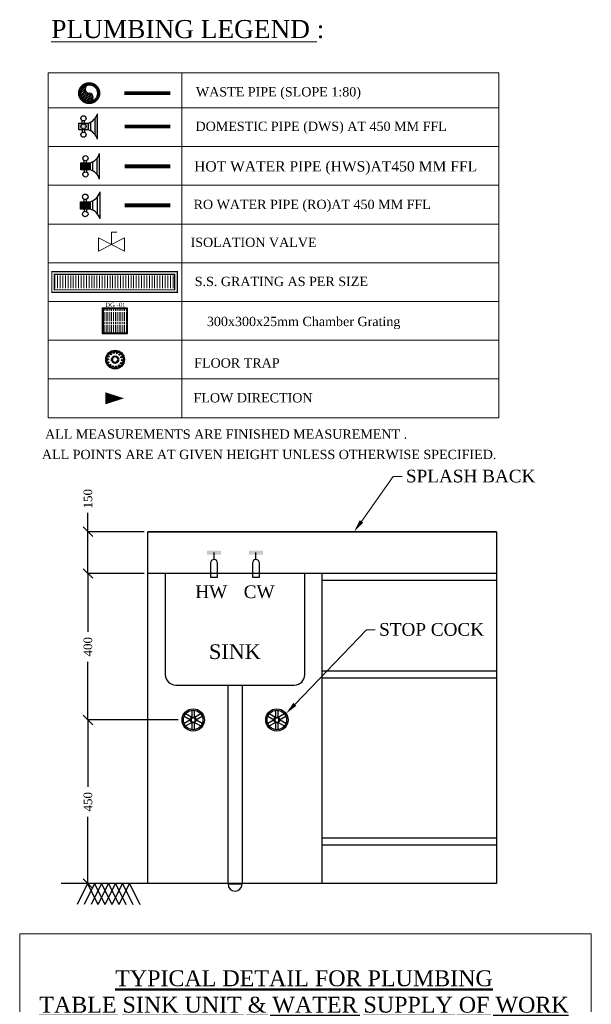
# Model space of a CAD drawing. Extents: x 3940905 to 4145695, y 925352 to 1109797.
# Tile 897 of 1056: x 4111100 to 4133506, y 1014600 to 1053207. Entities that reach past the tile are written whole.
import ezdxf
from ezdxf import colors
from ezdxf.entities.mleader import LeaderData, LeaderLine
from ezdxf.math import Vec2, Vec3

# ---------------------------------------------------------------- set-up
doc = ezdxf.new("R2010")
doc.units = 0
doc.header["$LTSCALE"] = 750
doc.header["$MEASUREMENT"] = 0
doc.header["$PDMODE"] = 35
doc.header["$PDSIZE"] = 150
doc.layers.get('0').update_dxf_attribs({"linetype": 'CONTINUOUS', "lineweight": 0})
doc.layers.get('Defpoints').update_dxf_attribs({"linetype": 'CONTINUOUS'})
for name, color, linetype, lineweight in [('CKD - Kit Text', 171, 'CONTINUOUS', 13), ('CKD Equipments', 252, 'CONTINUOUS', 0), ('CKD-Text', 7, 'CONTINUOUS', 0)]:
    doc.layers.add(name, color=color, linetype=linetype, lineweight=lineweight)
for name, color, linetype in [('CKD Plumbing', 6, 'CONTINUOUS'), ('CKD-Floor Trap', 1, 'CONTINUOUS'), ('CKD-Plumbing', 6, 'CONTINUOUS'), ('CKD_Grating', 7, 'CONTINUOUS'), ('Drain Grating', 4, 'CONTINUOUS'), ('xKAM-B3-01-Kitchen$0$A-FURN', 8, 'CONTINUOUS')]:
    doc.layers.add(name, color=color, linetype=linetype)
doc.styles.add('CKD_Dimension Text', font='BOOKOS.TTF')
doc.dimstyles.new('CKD-Dimensions', dxfattribs={"dimscale": 1.5, "dimtxt": 45, "dimasz": 50, "dimexe": 0, "dimexo": 20, "dimgap": 20, "dimtad": 0, "dimdec": 0, "dimzin": 4, "dimdsep": 46, "dimtxsty": 'CKD_Dimension Text', "dimblk": 'OBLIQUE', "dimcen": 12, "dimclrd": 150, "dimclre": 150, "dimclrt": 7, "dimazin": 2, "dimtfac": 1, "dimtdec": 0, "dimtofl": 0, "dimtmove": 1, "dimatfit": 2, "dimfxl": 1, "dimtfillclr": 7, "dimtolj": 1, "dimtzin": 0, "dimlwd": -1, "dimlwe": -1, "dimarcsym": 0})

# ---------------------------------------------------------------- blocks, each defined once
blk = doc.blocks.new('150 Socket(top)')
at = {"ltscale": 10}
h = blk.add_hatch(dxfattribs=at)
h.set_pattern_fill('ANSI31', color=256, scale=100, style=0)
h.set_pattern_definition([(45, (-1317.751064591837, -237.6671661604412), (-8.838834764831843, 8.838834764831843), [])])
edge = h.paths.add_edge_path()
edge.add_arc((0, -39.5), 39.5, 270, 90)
edge.add_arc((0, 39.5), 39.5, 90, 270, ccw=False)
edge.add_arc((0, 0), 79, 270, 90, ccw=False)
for radius in [100, 90, 79]:
    blk.add_circle((0, 0), radius, dxfattribs=at)
for centre, start, end in [((0, 39.5), 90, 270), ((0, -39.5), 270, 90)]:
    blk.add_arc(centre, 39.5, start, end, dxfattribs=at)
blk = doc.blocks.new('A$C20B77722')
at = {"color": 6}
for centre, radius in [((0, 0), 99.90960382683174), ((0, 0), 87.42090334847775), ((-75.30875620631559, 2.169640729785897), 6.244350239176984), ((-66.11415573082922, 33.77525463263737), 6.244350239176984), ((-44.11694501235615, 58.26154117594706), 6.244350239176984), ((-33.64467077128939, 4.895599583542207), 6.244350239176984), ((-28.18867988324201, 19.00865837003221), 6.244350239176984), ((-17.14957523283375, 29.35681924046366), 6.244350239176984), ((-13.67394141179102, 70.77869100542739), 6.244350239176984), ((-2.713786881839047, 33.89050202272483), 6.244350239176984), ((12.25950024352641, 31.71175523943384), 6.244350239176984), ((19.18524484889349, 68.84752908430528), 6.244350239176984), ((24.80464299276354, 23.25210641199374), 6.244350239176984), ((32.4369219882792, 10.18709274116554), 6.244350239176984), ((33.64467077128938, -4.895599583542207), 6.244350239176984), ((47.95244893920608, 52.85054571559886), 6.244350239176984), ((66.92997328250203, 25.95613964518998), 6.244350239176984), ((-69.87964305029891, -30.29542108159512), 6.244350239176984), ((-50.90211870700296, -57.18982715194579), 6.244350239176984), ((-32.43692198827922, -10.18709274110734), 6.244350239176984), ((-24.80464299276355, -23.25210641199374), 6.244350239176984), ((-22.13491461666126, -73.18681052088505), 6.244350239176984), ((-12.25950024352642, -31.71175523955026), 6.244350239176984), ((2.713786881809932, -33.89050202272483), 6.244350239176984), ((10.7242716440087, -75.11797244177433), 6.244350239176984), ((17.14957523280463, -29.35681924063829), 6.244350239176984), ((28.18867988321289, -19.00865837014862), 6.244350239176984), ((41.16727524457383, -62.600822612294), 6.244350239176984), ((63.16448596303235, -38.11453606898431), 6.244350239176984), ((72.35908643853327, -6.508922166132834), 6.244350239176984)]:
    blk.add_circle(centre, radius, dxfattribs=at)
blk = doc.blocks.new('G$CFDF86615')
at = {"layer": 'CKD Equipments'}
h = blk.add_hatch(color=2, dxfattribs=at)
h.dxf.hatch_style = 1
h.paths.add_polyline_path([(1.396983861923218e-09, 350.0000000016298), (0, 1.629814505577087e-09), (349.9999999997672, 0), (350.000000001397, 350)])
h.paths.add_polyline_path([(341.5461255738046, 338.8760428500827), (11.3461255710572, 338.8760428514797), (11.34612556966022, 8.676042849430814), (341.5461255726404, 8.676042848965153)], flags=16)
at = {"layer": 'Drain Grating', "linetype": 'Continuous', "lineweight": 5}
h = blk.add_hatch(dxfattribs=at)
h.set_pattern_fill('ACAD_ISO08W100', color=256, scale=5.079999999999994, angle=90.00000000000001, style=0)
h.set_pattern_definition([(90.00000000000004, (-77557.85894435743, -877345.4100622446), (-25.4, -7.993605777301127e-15), [121.9199999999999, -15.23999999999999, 30.47999999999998, -15.23999999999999])])
h.paths.add_polyline_path([(341.5461255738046, 338.8760428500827), (341.5461255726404, 8.676042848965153), (11.34612556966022, 8.676042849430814), (11.3461255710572, 338.8760428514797)])
at = {"layer": 'xKAM-B3-01-Kitchen$0$A-FURN', "color": 2}
blk.add_lwpolyline([(1.396983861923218e-09, 350.0000000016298), (0, 1.629814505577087e-09), (349.9999999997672, 0), (350.000000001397, 350), (1.396983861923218e-09, 350.0000000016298)], dxfattribs=at)
at = {"layer": 'xKAM-B3-01-Kitchen$0$A-FURN', "color": 2, "elevation": 8910.120359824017}
blk.add_lwpolyline([(341.5461255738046, 338.8760428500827), (11.3461255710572, 338.8760428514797), (11.34612556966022, 8.676042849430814), (341.5461255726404, 8.676042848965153)], close=True, dxfattribs=at)
at = {"layer": 'CKD - Kit Text', "insert": (180.0138244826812, 424.6759905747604), "char_height": 60, "width": 406.2485296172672, "attachment_point": 2, "style": 'CKD_Dimension Text'}
blk.add_mtext('DG -01', dxfattribs=at)
blk = doc.blocks.new('G$C4263DD8E')
at = {"layer": 'CKD-Plumbing'}
h = blk.add_hatch(color=5, dxfattribs=at)
h.dxf.hatch_style = 1
h.paths.add_polyline_path([(413.6535345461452, 3161.410876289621), (323.6535345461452, 3161.410876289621), (323.6535345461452, 3228.910876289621), (413.6535345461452, 3228.910876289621)])
edge = h.paths.add_edge_path()
edge.add_arc((379.9035942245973, 3037.660935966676), 128.2696620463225, 15.25509999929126, 74.74490000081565)
edge.add_line((503.6535345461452, 3318.910876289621), (503.6535345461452, 3071.410876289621))
edge.add_line((436.1535345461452, 3152.59987628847), (436.1535345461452, 3238.432876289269))
edge.add_arc((379.9035824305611, 3352.660864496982), 128.2696860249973, 285.2550807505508, 344.7448807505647, ccw=False)
edge.add_line((481.1535345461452, 3274.738876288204), (481.1535345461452, 3115.627876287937))
h = blk.add_hatch(color=1, dxfattribs=at)
h.dxf.hatch_style = 1
h.paths.add_polyline_path([(432.8027916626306, 2775.943980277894), (342.8027916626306, 2775.943980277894), (342.8027916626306, 2843.443980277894), (432.8027916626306, 2843.443980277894)])
h = blk.add_hatch(color=54, dxfattribs=at)
h.dxf.hatch_style = 1
h.paths.add_polyline_path([(433.6787916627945, 2395.219789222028), (338.4227916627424, 2395.219789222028), (338.4227916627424, 2466.661789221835), (433.6787916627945, 2466.661789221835)])
at = {"layer": 'CKD_Grating', "linetype": 'Continuous', "lineweight": 5}
h = blk.add_hatch(dxfattribs=at)
h.set_pattern_fill('ACAD_ISO08W100', color=2, scale=5.079999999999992, angle=270, style=0)
h.set_pattern_definition([(270, (81088.43800772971, 883573.0561369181), (25.4, -1.338202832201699e-15), [121.9199999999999, -15.23999999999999, 30.47999999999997, -15.23999999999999])])
h.paths.add_polyline_path([(1252.132426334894, 1613.550930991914), (87.26274204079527, 1613.550930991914), (87.26274204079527, 1763.550930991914), (1252.132426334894, 1763.550930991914)])
for p, q in [((515.230852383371, 2115.63233190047), (765.3967260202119, 1987.580256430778)), ((765.3967260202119, 2115.63233190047), (515.230852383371, 1987.580256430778)), ((515.230852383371, 1987.580256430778), (515.230852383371, 2115.63233190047)), ((640.3137892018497, 2051.606294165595), (640.3137892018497, 2171.611177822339)), ((640.3137892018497, 2171.611177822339), (692.1090790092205, 2171.611177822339)), ((765.3967260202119, 2115.63233190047), (765.3967260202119, 1987.580256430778))]:
    blk.add_line(p, q)
at = {"layer": 'CKD-Plumbing', "color": 5}
for p, q in [((357.4035345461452, 3228.910876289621), (357.4035345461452, 3251.410876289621)), ((379.9035345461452, 3228.910876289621), (379.9035345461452, 3251.410876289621)), ((481.1535345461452, 3115.627876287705), (481.1535345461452, 3274.738876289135)), ((503.6535345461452, 3071.410876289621), (503.6535345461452, 3318.910876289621)), ((357.4035345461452, 3161.410876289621), (357.4035345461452, 3138.910876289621)), ((379.9035345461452, 3161.410876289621), (379.9035345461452, 3138.910876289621)), ((436.1535345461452, 3238.432876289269), (436.1535345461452, 3152.59987628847))]:
    blk.add_line(p, q, dxfattribs=at)
at = {"layer": 'CKD-Plumbing', "color": 1}
for p, q in [((376.5527916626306, 2843.443980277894), (376.5527916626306, 2865.943980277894)), ((399.0527916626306, 2843.443980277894), (399.0527916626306, 2865.943980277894)), ((500.3027916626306, 2730.160980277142), (500.3027916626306, 2889.271980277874)), ((522.8027916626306, 2685.943980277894), (522.8027916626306, 2933.443980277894)), ((376.5527916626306, 2775.943980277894), (376.5527916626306, 2753.443980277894)), ((399.0527916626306, 2775.943980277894), (399.0527916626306, 2753.443980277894)), ((455.3027916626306, 2852.965980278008), (455.3027916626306, 2767.132980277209))]:
    blk.add_line(p, q, dxfattribs=at)
at = {"layer": 'CKD-Plumbing', "color": 54}
for p, q in [((374.1437916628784, 2466.661789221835), (374.1437916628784, 2490.475789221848)), ((397.9577916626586, 2466.661789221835), (397.9577916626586, 2490.475789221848)), ((505.1207916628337, 2346.763062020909), (505.1207916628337, 2515.166144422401)), ((528.9347916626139, 2299.963789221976), (528.9347916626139, 2561.917789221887)), ((374.1437916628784, 2395.219789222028), (374.1437916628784, 2371.405789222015)), ((397.9577916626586, 2395.219789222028), (397.9577916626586, 2371.405789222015)), ((457.4927916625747, 2476.739874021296), (457.4927916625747, 2385.894226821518))]:
    blk.add_line(p, q, dxfattribs=at)
at = {"layer": 'CKD-Plumbing', "color": 3, "linetype": 'Continuous', "const_width": 37.5}
blk.add_lwpolyline([(765.3230723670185, 3517.691487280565), (1209.62614749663, 3517.691487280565)], dxfattribs=at)
at = {"layer": 'CKD-Plumbing', "color": 5}
blk.add_lwpolyline([(413.6535345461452, 3161.410876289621), (323.6535345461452, 3161.410876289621), (323.6535345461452, 3228.910876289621), (413.6535345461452, 3228.910876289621)], close=True, dxfattribs=at)
at = {"layer": 'CKD-Plumbing', "color": 6, "linetype": 'Continuous', "lineweight": 20, "ltscale": 75, "const_width": 37.5}
blk.add_lwpolyline([(767.8056424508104, 3195.17587628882), (1209.630540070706, 3195.17587628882)], dxfattribs=at)
at = {"layer": 'CKD-Plumbing', "color": 1}
blk.add_lwpolyline([(432.8027916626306, 2775.943980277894), (342.8027916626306, 2775.943980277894), (342.8027916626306, 2843.443980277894), (432.8027916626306, 2843.443980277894)], close=True, dxfattribs=at)
at = {"layer": 'CKD-Plumbing', "color": 1, "linetype": 'Continuous', "lineweight": 20, "ltscale": 75, "const_width": 37.5}
blk.add_lwpolyline([(767.8012498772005, 2809.930980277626), (1209.626147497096, 2809.930980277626)], dxfattribs=at)
at = {"layer": 'CKD-Plumbing', "color": 54}
blk.add_lwpolyline([(433.6787916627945, 2395.219789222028), (338.4227916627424, 2395.219789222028), (338.4227916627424, 2466.661789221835), (433.6787916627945, 2466.661789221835)], close=True, dxfattribs=at)
at = {"layer": 'CKD-Plumbing', "color": 5, "const_width": 37.5}
blk.add_lwpolyline([(767.8012498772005, 2431.191630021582), (1209.626147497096, 2431.191630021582)], dxfattribs=at)
at = {"layer": 'CKD-Plumbing', "color": 1}
blk.add_lwpolyline([(761.8260853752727, 563.5509309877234, 0, 116.1290322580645, 0), (580.348010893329, 563.5509309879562, 116.1290322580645, 116.1290322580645, 0)], format="xyseb", dxfattribs=at)
at = {"layer": 'CKD-Plumbing', "color": 5}
for centre in [(368.6535345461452, 3273.910876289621), (368.6535345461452, 3195.160876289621), (368.6535345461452, 3116.410876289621)]:
    blk.add_circle(centre, 25.155765, dxfattribs=at)
at = {"layer": 'CKD-Plumbing', "color": 1}
for centre in [(387.8027916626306, 2888.443980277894), (387.8027916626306, 2809.693980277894), (387.8027916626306, 2730.943980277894)]:
    blk.add_circle(centre, 25.155765, dxfattribs=at)
at = {"layer": 'CKD-Plumbing', "color": 54}
for centre in [(386.0507916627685, 2514.289789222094), (386.0507916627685, 2430.940789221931), (386.0507916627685, 2347.591789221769)]:
    blk.add_circle(centre, 26.62486167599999, dxfattribs=at)
at = {"layer": 'CKD-Plumbing', "color": 5}
for centre, start, end in [((379.9035345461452, 3352.660876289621), 285.2550999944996, 344.7449000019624), ((379.9035345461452, 3037.660876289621), 15.25509999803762, 74.7449000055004)]:
    blk.add_arc(centre, 128.26971, start, end, dxfattribs=at)
at = {"layer": 'CKD-Plumbing', "color": 1}
for centre, start, end in [((399.0527916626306, 2967.193980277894), 285.2550999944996, 344.7449000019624), ((399.0527916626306, 2652.193980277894), 15.25509999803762, 74.7449000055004)]:
    blk.add_arc(centre, 128.26971, start, end, dxfattribs=at)
at = {"layer": 'CKD-Plumbing', "color": 54}
for centre, start, end in [((397.9577916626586, 2597.63878922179), 285.2550999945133, 344.7449000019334), ((397.9577916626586, 2264.24278922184), 15.25509999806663, 74.74490000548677)]:
    blk.add_arc(centre, 135.760661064, start, end, dxfattribs=at)
at = {"layer": 'CKD-Text'}
for p, q in [((1321.405419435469, 376.0509309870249), (1321.405419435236, 3715.090398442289)), ((4388.315749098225, 3376.050930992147), (28.07158799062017, 3376.050930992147)), ((4388.315749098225, 3001.050930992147), (28.07158799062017, 3001.050930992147)), ((4388.315749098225, 2626.050930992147), (28.07158799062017, 2626.050930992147)), ((4388.315749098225, 2251.050930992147), (28.07158799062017, 2251.050930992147)), ((4388.315749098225, 1876.050930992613), (28.07158799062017, 1876.050930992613)), ((4388.315749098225, 1501.050930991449), (28.07158799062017, 1501.050930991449)), ((4388.315749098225, 1126.050930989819), (28.07158799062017, 1126.050930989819)), ((4388.315749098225, 1126.050930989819), (28.07158799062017, 1126.050930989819)), ((4388.315749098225, 751.0509309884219), (28.07158799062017, 751.0509309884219)), ((4388.315749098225, 376.0509309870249), (28.07158799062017, 376.0509309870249))]:
    blk.add_line(p, q, dxfattribs=at)
blk.add_lwpolyline([(28.07158799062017, 376.0509309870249), (28.07158799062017, 3715.090398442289), (4388.315749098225, 3715.090398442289), (4388.315749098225, 376.0509309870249)], dxfattribs=at)
at = {"layer": 'CKD_Grating', "color": 2, "const_width": 12}
blk.add_lwpolyline([(1277.132426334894, 1588.550930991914), (62.26274204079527, 1588.550930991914), (62.26274204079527, 1788.550930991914), (1277.132426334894, 1788.550930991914), (1277.132426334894, 1588.550930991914)], dxfattribs=at)
blk.add_lwpolyline([(1252.132426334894, 1613.550930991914), (87.26274204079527, 1613.550930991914), (87.26274204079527, 1763.550930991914), (1252.132426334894, 1763.550930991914)], close=True, dxfattribs=at)
at = {"layer": 'CKD-Floor Trap', "xscale": 0.9072580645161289, "yscale": 0.9072580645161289, "zscale": 0.9072580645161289}
blk.add_blockref('A$C20B77722', (674.7385037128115, 938.5509309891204), dxfattribs=at)
at = {"layer": 'CKD-Plumbing', "color": 3, "linetype": 'Continuous', "xscale": 1.0126582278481, "yscale": 1.0126582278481, "zscale": 1.0126582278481, "rotation": 179.9999999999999}
blk.add_blockref('150 Socket(top)', (423.8849293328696, 3517.691487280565), dxfattribs=at)
at = {"layer": 'CKD-Text', "xscale": 0.7, "yscale": 0.7, "zscale": 0.7}
blk.add_blockref('G$CFDF86615', (551.2262158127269, 1191.907700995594, -6237.084251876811), dxfattribs=at)
at = {"layer": 'CKD-Text', "color": 0, "lineweight": 0, "insert": (57.14550369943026, 4226.038374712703), "char_height": 175, "width": 3600.581162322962, "attachment_point": 1, "style": 'CKD_Dimension Text'}
blk.add_mtext('\\pxql;{\\LPLUMBING LEGEND }:', dxfattribs=at)
at = {"layer": 'CKD-Text', "color": 7, "ltscale": 4, "attachment_point": 2, "style": 'CKD_Dimension Text'}
for s, insert, char_height, width in [('WASTE PIPE (SLOPE 1:80)', (2255.965629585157, 3576.050930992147), 90, 3211.159774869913), ('DOMESTIC PIPE (DWS) AT 450 MM FFL', (2669.209100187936, 3242.096833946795), 90, 3211.159774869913), ('HOT WATER PIPE (HWS)AT450 MM FFL', (2809.247299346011, 2859.438666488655), 100, 4328.539599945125), ('RO WATER PIPE (RO)AT 450 MM FFL', (2582.501216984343, 2485.956392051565), 90, 3211.159774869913), ('ISOLATION VALVE', (2014.847748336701, 2119.029427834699), 90, 3211.159774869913), ('S.S. GRATING AS PER SIZE', (2283.836059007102, 1740.122393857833), 90, 3211.159774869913), ('300x300x25mm Chamber Grating', (2499.536880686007, 1352.781788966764), 90, 3211.159774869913), ('FLOOR TRAP ', (1853.487017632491, 951.0509310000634), 90, 3211.159774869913), ('FLOW DIRECTION ', (2009.835562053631, 613.550930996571), 90, 3211.159774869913)]:
    blk.add_mtext(s, dxfattribs=dict(at, insert=insert, char_height=char_height, width=width))
at = {"layer": 'CKD-Text', "color": 7, "char_height": 90, "attachment_point": 1, "style": 'CKD_Dimension Text'}
for s, insert, width in [('ALL MEASUREMENTS ARE FINISHED MEASUREMENT .', (-2.99796057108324, 261.7526532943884), 5094.290322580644), ('ALL POINTS ARE AT GIVEN HEIGHT UNLESS OTHERWISE SPECIFIED.   ', (-33.90262131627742, 65.11092566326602), 4980.007545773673)]:
    blk.add_mtext(s, dxfattribs=dict(at, insert=insert, width=width))
blk = doc.blocks.new('_Oblique')
at = {"color": 0, "linetype": 'ByBlock', "lineweight": -2, "transparency": 16777216}
blk.add_line((-0.5, -0.5), (0.5, 0.5), dxfattribs=at)
blk = doc.blocks.new('*D615')
at = {"layer": 'CKD Plumbing', "color": 150, "ltscale": 4}
for p, q in [((-1863234.400680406, -1877342.324641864), (-1863945.466625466, -1877342.324641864)), ((-1863945.466625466, -1877342.324641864), (-1863945.466625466, -1877869.390333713)), ((-1863945.466625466, -1878631.665702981), (-1863945.466625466, -1878104.600011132)), ((-1863503.48002851, -1878631.665702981), (-1863945.466625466, -1878631.665702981))]:
    blk.add_line(p, q, dxfattribs=at)
at = {"layer": 'Defpoints', "color": 0}
for p in [(-1863204.400680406, -1877342.324641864), (-1863945.466625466, -1878631.665702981), (-1863473.48002851, -1878631.665702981)]:
    blk.add_point(p, dxfattribs=at)
at = {"layer": 'CKD Plumbing', "color": 150, "linetype": 'ByBlock', "xscale": 75, "yscale": 75, "zscale": 75}
for p, rotation in [((-1863945.466625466, -1877342.324641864), 90), ((-1863945.466625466, -1878631.665702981), 270)]:
    blk.add_blockref('_Oblique', p, dxfattribs=dict(at, rotation=rotation))
at = {"layer": 'CKD Plumbing', "color": 7, "insert": (-1863945.466625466, -1877986.995172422), "char_height": 67.5, "attachment_point": 5, "rotation": 90, "style": 'CKD_Dimension Text'}
blk.add_mtext('\\A1;450', dxfattribs=at)
blk = doc.blocks.new('*D616')
at = {"layer": 'CKD Plumbing', "color": 150, "ltscale": 4}
for p, q in [((-1863503.48002851, -1876189.127435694), (-1863945.466625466, -1876189.127435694)), ((-1863945.466625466, -1876189.127435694), (-1863945.466625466, -1876648.121200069)), ((-1863945.466625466, -1877342.324641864), (-1863945.466625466, -1876883.330877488)), ((-1863234.400680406, -1877342.324641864), (-1863945.466625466, -1877342.324641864))]:
    blk.add_line(p, q, dxfattribs=at)
at = {"layer": 'Defpoints', "color": 0}
for p in [(-1863945.466625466, -1876189.127435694), (-1863473.48002851, -1876189.127435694), (-1863204.400680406, -1877342.324641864)]:
    blk.add_point(p, dxfattribs=at)
at = {"layer": 'CKD Plumbing', "color": 150, "linetype": 'ByBlock', "xscale": 75, "yscale": 75, "zscale": 75}
for p, rotation in [((-1863945.466625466, -1876189.127435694), 90), ((-1863945.466625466, -1877342.324641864), 270)]:
    blk.add_blockref('_Oblique', p, dxfattribs=dict(at, rotation=rotation))
at = {"layer": 'CKD Plumbing', "color": 7, "insert": (-1863945.466625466, -1876765.726038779), "char_height": 67.5, "attachment_point": 5, "rotation": 90, "style": 'CKD_Dimension Text'}
blk.add_mtext('\\A1;400', dxfattribs=at)
blk = doc.blocks.new('*D617')
at = {"layer": 'CKD Plumbing', "color": 150, "ltscale": 4}
for p, q in [((-1863945.466625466, -1875859.642519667), (-1863945.466625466, -1875710.83951704)), ((-1863503.48002851, -1875859.642519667), (-1863945.466625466, -1875859.642519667)), ((-1863945.466625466, -1876189.127435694), (-1863945.466625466, -1875859.642519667)), ((-1863503.48002851, -1876189.127435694), (-1863945.466625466, -1876189.127435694))]:
    blk.add_line(p, q, dxfattribs=at)
at = {"layer": 'Defpoints', "color": 0}
for p in [(-1863945.466625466, -1875859.642519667), (-1863473.48002851, -1875859.642519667), (-1863473.48002851, -1876189.127435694)]:
    blk.add_point(p, dxfattribs=at)
at = {"layer": 'CKD Plumbing', "color": 150, "linetype": 'ByBlock', "xscale": 75, "yscale": 75, "zscale": 75}
for p, rotation in [((-1863945.466625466, -1875859.642519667), 90), ((-1863945.466625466, -1876189.127435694), 270)]:
    blk.add_blockref('_Oblique', p, dxfattribs=dict(at, rotation=rotation))
at = {"layer": 'CKD Plumbing', "color": 7, "insert": (-1863945.466625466, -1875599.452420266), "char_height": 67.5, "attachment_point": 5, "rotation": 90, "style": 'CKD_Dimension Text'}
blk.add_mtext('\\A1;150', dxfattribs=at)
blk = doc.blocks.new('SINK DETAILS')
blk.add_lwpolyline([(-1864483.086942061, -1879026.552003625), (-1859980.985907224, -1879026.552003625), (-1859980.985907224, -1879926.972210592), (-1864483.086942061, -1879926.972210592)], close=True)
at = {"layer": 'CKD Plumbing', "ltscale": 4}
blk.add_line((-1860727.772394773, -1875859.642519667, 6.866455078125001e-07), (-1863473.48002851, -1875859.642519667, 6.866455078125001e-07), dxfattribs=at)
at = {"layer": 'CKD Plumbing', "color": 0, "lineweight": -3}
for p, q in [((-1860727.772394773, -1875859.642519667, 6.866455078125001e-07), (-1860727.772394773, -1878631.665702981, 6.866455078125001e-07)), ((-1863473.48002851, -1878631.665702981, 6.866455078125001e-07), (-1863473.48002851, -1876189.127435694, 6.866455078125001e-07)), ((-1862100.626211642, -1878631.665702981, 6.866455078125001e-07), (-1862100.626211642, -1876189.127435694, 6.866455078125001e-07)), ((-1860727.772394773, -1876244.041588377, 6.866455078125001e-07), (-1862100.626211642, -1876244.041588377, 6.866455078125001e-07)), ((-1860727.772394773, -1876957.925573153, 6.866455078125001e-07), (-1862100.626211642, -1876957.925573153, 6.866455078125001e-07)), ((-1860727.772394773, -1877012.839725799, 6.866455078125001e-07), (-1862100.626211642, -1877012.839725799, 6.866455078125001e-07)), ((-1860727.772394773, -1878274.723710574, 6.866455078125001e-07), (-1862100.626211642, -1878274.723710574, 6.866455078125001e-07)), ((-1860727.772394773, -1878329.637863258, 6.866455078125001e-07), (-1862100.626211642, -1878329.637863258, 6.866455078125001e-07))]:
    blk.add_line(p, q, dxfattribs=at)
at = {"layer": 'CKD Plumbing', "color": 1}
for p, q in [((-1862951.795578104, -1876079.299130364, 6.866455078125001e-07), (-1862951.795578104, -1876024.38497768, 6.866455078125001e-07)), ((-1862979.252654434, -1876106.756206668, 6.866455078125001e-07), (-1862979.252654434, -1876216.584512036, 6.866455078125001e-07)), ((-1862924.338501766, -1876216.584512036, 6.866455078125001e-07), (-1862924.338501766, -1876106.756206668, 6.866455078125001e-07)), ((-1862979.252654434, -1876216.584512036, 6.866455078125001e-07), (-1862924.338501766, -1876216.584512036, 6.866455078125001e-07))]:
    blk.add_line(p, q, dxfattribs=at)
at = {"layer": 'CKD Plumbing', "color": 160}
for p, q in [((-1862622.310662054, -1876079.299130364, 6.866455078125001e-07), (-1862622.310662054, -1876024.38497768, 6.866455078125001e-07)), ((-1862649.767738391, -1876106.756206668, 6.866455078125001e-07), (-1862649.767738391, -1876216.584512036, 6.866455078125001e-07)), ((-1862594.853585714, -1876216.584512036, 6.866455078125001e-07), (-1862594.853585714, -1876106.756206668, 6.866455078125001e-07)), ((-1862649.767738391, -1876216.584512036, 6.866455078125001e-07), (-1862594.853585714, -1876216.584512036, 6.866455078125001e-07))]:
    blk.add_line(p, q, dxfattribs=at)
at = {"layer": 'CKD Plumbing', "color": 0, "ltscale": 4}
for p, q in [((-1860727.772394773, -1876189.127435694, 6.866455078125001e-07), (-1863473.48002851, -1876189.127435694, 6.866455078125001e-07)), ((-1863336.194646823, -1876189.127435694, 6.866455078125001e-07), (-1863336.194646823, -1876985.382649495, 6.866455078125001e-07)), ((-1862237.911593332, -1876985.382649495, 6.866455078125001e-07), (-1862237.911593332, -1876189.127435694, 6.866455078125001e-07)), ((-1863253.823417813, -1877067.753878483, 6.866455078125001e-07), (-1862320.282822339, -1877067.753878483, 6.866455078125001e-07))]:
    blk.add_line(p, q, dxfattribs=at)
at = {"layer": 'CKD Plumbing', "color": 5}
for p, q in [((-1862841.96727275, -1878631.665702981, 6.866455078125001e-07), (-1862841.96727275, -1877067.753878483, 6.866455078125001e-07)), ((-1862732.138967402, -1877067.753878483, 6.866455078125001e-07), (-1862732.138967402, -1878631.665702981, 6.866455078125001e-07))]:
    blk.add_line(p, q, dxfattribs=at)
at = {"layer": 'CKD Plumbing', "color": 7}
for p, q in [((-1863187.926434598, -1877313.790411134, 6.866455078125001e-07), (-1863138.503697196, -1877342.324641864, 6.866455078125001e-07)), ((-1863127.520866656, -1877323.301821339, 6.866455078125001e-07), (-1863176.943604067, -1877294.767590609, 6.866455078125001e-07)), ((-1863127.520866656, -1877266.23335988, 6.866455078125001e-07), (-1863127.520866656, -1877323.301821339, 6.866455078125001e-07)), ((-1863105.555205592, -1877323.301821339, 6.866455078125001e-07), (-1863105.555205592, -1877266.23335988, 6.866455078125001e-07)), ((-1863056.132468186, -1877294.767590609, 6.866455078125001e-07), (-1863105.555205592, -1877323.301821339, 6.866455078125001e-07)), ((-1863094.572375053, -1877342.324641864, 6.866455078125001e-07), (-1863045.149637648, -1877313.790411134, 6.866455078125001e-07)), ((-1862528.956602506, -1877313.790411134, 6.866455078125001e-07), (-1862479.5338651, -1877342.324641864, 6.866455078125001e-07)), ((-1862468.551034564, -1877323.301821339, 6.866455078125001e-07), (-1862517.973771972, -1877294.767590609, 6.866455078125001e-07)), ((-1862468.551034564, -1877266.23335988, 6.866455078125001e-07), (-1862468.551034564, -1877323.301821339, 6.866455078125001e-07)), ((-1862446.585373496, -1877323.301821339, 6.866455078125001e-07), (-1862446.585373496, -1877266.23335988, 6.866455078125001e-07)), ((-1862397.162636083, -1877294.767590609, 6.866455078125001e-07), (-1862446.585373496, -1877323.301821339, 6.866455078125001e-07)), ((-1862435.602542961, -1877342.324641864, 6.866455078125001e-07), (-1862386.179805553, -1877313.790411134, 6.866455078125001e-07)), ((-1863138.503697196, -1877342.324641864, 6.866455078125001e-07), (-1863187.926434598, -1877370.858872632, 6.866455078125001e-07)), ((-1863176.943604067, -1877389.881693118, 6.866455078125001e-07), (-1863127.520866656, -1877361.347462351, 6.866455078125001e-07)), ((-1863127.520866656, -1877361.347462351, 6.866455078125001e-07), (-1863127.520866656, -1877418.415923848, 6.866455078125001e-07)), ((-1863105.555205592, -1877418.415923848, 6.866455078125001e-07), (-1863105.555205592, -1877361.347462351, 6.866455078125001e-07)), ((-1863105.555205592, -1877361.347462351, 6.866455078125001e-07), (-1863056.132468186, -1877389.881693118, 6.866455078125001e-07)), ((-1863045.149637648, -1877370.858872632, 6.866455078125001e-07), (-1863094.572375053, -1877342.324641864, 6.866455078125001e-07)), ((-1862479.5338651, -1877342.324641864, 6.866455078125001e-07), (-1862528.956602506, -1877370.858872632, 6.866455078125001e-07)), ((-1862517.973771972, -1877389.881693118, 6.866455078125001e-07), (-1862468.551034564, -1877361.347462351, 6.866455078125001e-07)), ((-1862468.551034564, -1877361.347462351, 6.866455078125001e-07), (-1862468.551034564, -1877418.415923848, 6.866455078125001e-07)), ((-1862446.585373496, -1877418.415923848, 6.866455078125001e-07), (-1862446.585373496, -1877361.347462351, 6.866455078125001e-07)), ((-1862446.585373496, -1877361.347462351, 6.866455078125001e-07), (-1862397.162636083, -1877389.881693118, 6.866455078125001e-07)), ((-1862386.179805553, -1877370.858872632, 6.866455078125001e-07), (-1862435.602542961, -1877342.324641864, 6.866455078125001e-07)), ((-1863948.951541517, -1878631.665702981), (-1864031.322770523, -1878796.408161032)), ((-1863894.037388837, -1878631.665702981), (-1863976.40861785, -1878796.408161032)), ((-1863948.951541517, -1878631.665702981), (-1863866.5803125, -1878796.408161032)), ((-1863839.123236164, -1878631.665702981), (-1863921.49446518, -1878796.408161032)), ((-1863894.037388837, -1878631.665702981), (-1863811.666159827, -1878796.408161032)), ((-1863784.20908349, -1878631.665702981), (-1863866.5803125, -1878796.408161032)), ((-1863839.123236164, -1878631.665702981), (-1863756.752007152, -1878796.408161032)), ((-1863729.294930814, -1878631.665702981), (-1863811.666159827, -1878796.408161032)), ((-1863784.20908349, -1878631.665702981), (-1863701.837854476, -1878796.408161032)), ((-1863674.380778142, -1878631.665702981), (-1863756.752007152, -1878796.408161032)), ((-1863729.294930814, -1878631.665702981), (-1863646.923701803, -1878796.408161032)), ((-1863619.466625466, -1878631.665702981), (-1863701.837854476, -1878796.408161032)), ((-1863674.380778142, -1878631.665702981), (-1863592.009549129, -1878796.408161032)), ((-1863619.466625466, -1878631.665702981), (-1863537.095396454, -1878796.408161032)), ((-1862732.138967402, -1878635.913825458, 6.866455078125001e-07), (-1862841.96727275, -1878635.913825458, 6.866455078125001e-07))]:
    blk.add_line(p, q, dxfattribs=at)
at = {"layer": 'CKD Plumbing', "color": 7, "lineweight": -3}
blk.add_line((-1860727.772394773, -1878631.665702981, 6.866455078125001e-07), (-1863473.48002851, -1878631.665702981, 6.866455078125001e-07), dxfattribs=at)
at = {"layer": 'CKD Plumbing', "color": 0, "ltscale": 4, "elevation": 6.866455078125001e-07}
blk.add_lwpolyline([(-1863473.48002851, -1875859.642519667), (-1860727.772394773, -1875859.642519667), (-1860727.772394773, -1876189.127435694), (-1863473.48002851, -1876189.127435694)], close=True, dxfattribs=at)
at = {"layer": 'CKD Plumbing', "ltscale": 4, "elevation": 6.866455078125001e-07}
blk.add_lwpolyline([(-1863473.48002851, -1878631.665702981), (-1864155.966625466, -1878631.665702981)], dxfattribs=at)
at = {"layer": 'CKD Plumbing', "color": 7}
for centre, radius in [((-1863116.538036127, -1877342.324641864, 6.866455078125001e-07), 87.86264427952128), ((-1863116.538036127, -1877342.324641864, 6.866455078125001e-07), 76.87981374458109), ((-1863116.538036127, -1877342.324641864, 6.866455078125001e-07), 21.96566106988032), ((-1862457.568204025, -1877342.324641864, 6.866455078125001e-07), 87.86264427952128), ((-1862457.568204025, -1877342.324641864, 6.866455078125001e-07), 76.87981374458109), ((-1862457.568204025, -1877342.324641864, 6.866455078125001e-07), 21.96566106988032)]:
    blk.add_circle(centre, radius, dxfattribs=at)
at = {"layer": 'CKD Plumbing', "color": 1}
blk.add_arc((-1862951.795578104, -1876106.756206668, 6.866455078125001e-07), 27.4570763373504, 0, 180, dxfattribs=at)
at = {"layer": 'CKD Plumbing', "color": 160}
blk.add_arc((-1862622.310662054, -1876106.756206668, 6.866455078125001e-07), 27.4570763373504, 0, 180, dxfattribs=at)
at = {"layer": 'CKD Plumbing', "color": 0, "ltscale": 4}
for centre, start, end in [((-1863253.823417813, -1876985.382649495, 6.866455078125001e-07), 180, 270), ((-1862320.282822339, -1876985.382649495, 6.866455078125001e-07), 270, 0)]:
    blk.add_arc(centre, 82.37122901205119, start, end, dxfattribs=at)
at = {"layer": 'CKD Plumbing', "color": 7}
for centre, radius, start, end in [((-1863116.538036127, -1877342.324641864, 6.866455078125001e-07), 16.47424580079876, 0, 180), ((-1862457.568204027, -1877342.324641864, 6.866455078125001e-07), 16.47424580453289, 0, 180), ((-1863116.538036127, -1877342.324641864, 6.866455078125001e-07), 16.47424580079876, 180, 0), ((-1862457.568204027, -1877342.324641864, 6.866455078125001e-07), 16.47424580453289, 180, 0), ((-1862787.053120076, -1878635.913825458, 6.866455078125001e-07), 54.9141526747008, 180, 0)]:
    blk.add_arc(centre, radius, start, end, dxfattribs=at)
at = {"layer": 'CKD Plumbing', "color": 1}
blk.add_trace([(-1863006.709730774, -1876007.910731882, 6.866455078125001e-07), (-1863006.709730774, -1876040.859223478, 6.866455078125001e-07), (-1862896.881425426, -1876007.910731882, 6.866455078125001e-07), (-1862896.881425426, -1876040.859223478, 6.866455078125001e-07)], dxfattribs=at)
at = {"layer": 'CKD Plumbing', "color": 160}
blk.add_trace([(-1862677.224814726, -1876007.910731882, 6.866455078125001e-07), (-1862677.224814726, -1876040.859223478, 6.866455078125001e-07), (-1862567.396509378, -1876007.910731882, 6.866455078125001e-07), (-1862567.396509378, -1876040.859223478, 6.866455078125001e-07)], dxfattribs=at)
at = {"layer": 'CKD Plumbing', "color": 1, "ltscale": 4, "insert": (-1862974.209730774, -1876282.481495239), "char_height": 100, "width": 688.9111201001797, "attachment_point": 2, "style": 'CKD_Dimension Text'}
blk.add_mtext('HW', dxfattribs=at)
at = {"layer": 'CKD Plumbing', "color": 160, "ltscale": 4, "insert": (-1862597.209730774, -1876282.481495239), "char_height": 100, "width": 688.9111201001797, "attachment_point": 2, "style": 'CKD_Dimension Text'}
blk.add_mtext('CW', dxfattribs=at)
at = {"layer": 'CKD Plumbing', "color": 7, "ltscale": 4, "insert": (-1862788.422318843, -1876746.496190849), "char_height": 115.6521739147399, "width": 352.4637681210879, "attachment_point": 2, "style": 'CKD_Dimension Text'}
blk.add_mtext('SINK', dxfattribs=at)
at = {"layer": 'CKD-Text', "color": 3, "lineweight": 50, "insert": (-1862243.988905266, -1879483.211996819), "char_height": 125, "width": 4882.568299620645, "attachment_point": 5, "style": 'CKD_Dimension Text'}
blk.add_mtext('{\\LTYPICAL DETAIL FOR PLUMBING \\PTABLE SINK UNIT & WATER SUPPLY OF WORK}', dxfattribs=at)
at = {"layer": 'CKD Plumbing', "ltscale": 4}
dim = blk.add_linear_dim(base=(-1863945.466625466, -1875859.642519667), p1=(-1863473.48002851, -1876189.127435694, 6.866455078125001e-07), p2=(-1863473.48002851, -1875859.642519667, 6.866455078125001e-07), angle=90, text='150', dimstyle='CKD-Dimensions', override={"dimpost": '\\X'}, dxfattribs=at)
dim.commit()
dim.dimension.update_dxf_attribs({"geometry": '*D617', "text_midpoint": (-1863945.466625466, -1875599.452420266), "dimtype": 128})
for base, p2, text, picture, middle in [((-1863945.466625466, -1876189.127435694), (-1863473.48002851, -1876189.127435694, 6.866455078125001e-07), '400', '*D616', (-1863945.466625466, -1876765.726038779)), ((-1863945.466625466, -1878631.665702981), (-1863473.48002851, -1878631.665702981, 6.866455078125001e-07), '450', '*D615', (-1863945.466625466, -1877986.995172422))]:
    dim = blk.add_linear_dim(base=base, p1=(-1863204.400680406, -1877342.324641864, 6.866455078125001e-07), p2=p2, angle=90, text=text, dimstyle='CKD-Dimensions', override={"dimpost": '\\X'}, dxfattribs=at)
    dim.commit()
    dim.dimension.update_dxf_attribs({"geometry": picture, "text_midpoint": middle})
ml = blk.add_multileader_mtext('Standard', dxfattribs=at)
ml.set_content('SPLASH BACK', color=7, style='CKD_Dimension Text')
ml.set_leader_properties(color=152)
ml.build(insert=Vec2(0, 0))
ml.multileader.update_dxf_attribs({"text_left_attachment_type": 2, "text_right_attachment_type": 2, "dogleg_length": 70, "arrow_head_size": 100})
ctx = ml.context
ctx.base_point, ctx.char_height, ctx.arrow_head_size, ctx.landing_gap_size, ctx.plane_origin = Vec3(-1861470.966625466, -1875423.452420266, 6.866455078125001e-07), 100, 100, 30, Vec3(-1861752.466625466, -1875859.642519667, 6.866455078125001e-07)
ctx.left_attachment, ctx.right_attachment = 2, 2
notes = []
notes.append((ctx, [(0, (1, 1, 0), (-1861540.966625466, -1875423.452420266, 6.866455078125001e-07), (1, 0), 70, [(0, [(-1861849.466625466, -1875859.642519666, 6.866455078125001e-07)], 0, [])])]))
ctx.mtext.insert, ctx.mtext.width, ctx.mtext.flow_direction = Vec3(-1861440.966625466, -1875370.937124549, 6.866455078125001e-07), 1114.072484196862, 5
ml = blk.add_multileader_mtext('Standard', dxfattribs=at)
ml.set_content('STOP COCK', color=7, style='CKD_Dimension Text')
ml.set_leader_properties(color=152)
ml.build(insert=Vec2(0, 0))
ml.multileader.update_dxf_attribs({"text_left_attachment_type": 2, "text_right_attachment_type": 2, "dogleg_length": 70, "arrow_head_size": 100})
ctx = ml.context
ctx.base_point, ctx.char_height, ctx.arrow_head_size, ctx.landing_gap_size, ctx.plane_origin = Vec3(-1861682.220670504, -1876631.494939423, 6.866455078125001e-07), 100, 100, 30, Vec3(-1862367.16044004, -1877319.298173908, 6.866455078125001e-07)
ctx.left_attachment, ctx.right_attachment = 2, 2
notes.append((ctx, [(0, (1, 1, 0), (-1861752.220670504, -1876631.494939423, 6.866455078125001e-07), (1, 0), 70, [(0, [(-1862385.44887581, -1877292.1385207, 6.866455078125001e-07)], 0, [])])]))
ctx.mtext.insert, ctx.mtext.flow_direction = Vec3(-1861652.220670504, -1876579.057663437, 6.866455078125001e-07), 5
for ctx, leaders in notes:
    for number, flags, end, landing, length, lines in leaders:
        leader = LeaderData()
        leader.index, (leader.has_last_leader_line, leader.has_dogleg_vector, leader.attachment_direction) = number, flags
        leader.last_leader_point, leader.dogleg_vector, leader.dogleg_length = Vec3(end), Vec3(landing), length
        for number, points, colour, breaks in lines:
            line = LeaderLine()
            line.index, line.vertices, line.color, line.breaks = number, Vec3.list(points), colors.encode_raw_color(colour), breaks
            leader.lines.append(line)
        ctx.leaders.append(leader)

msp = doc.modelspace()

# ---------------------------------------------------------------- block references
at = {"ltscale": 4}
for name, p, xscale, yscale, zscale in [('G$C4263DD8E', (4112106.595535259, 1036078.766284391), 4.050000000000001, 4.050000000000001, 4.050000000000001), ('SINK DETAILS', (13389961.48105639, 10368607.46156405, -1.51875e-06), 4.976640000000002, 4.976640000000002, 4.976640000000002)]:
    msp.add_blockref(name, p, dxfattribs=dict(at, xscale=xscale, yscale=yscale, zscale=zscale))

doc.saveas('drawing.dxf')
